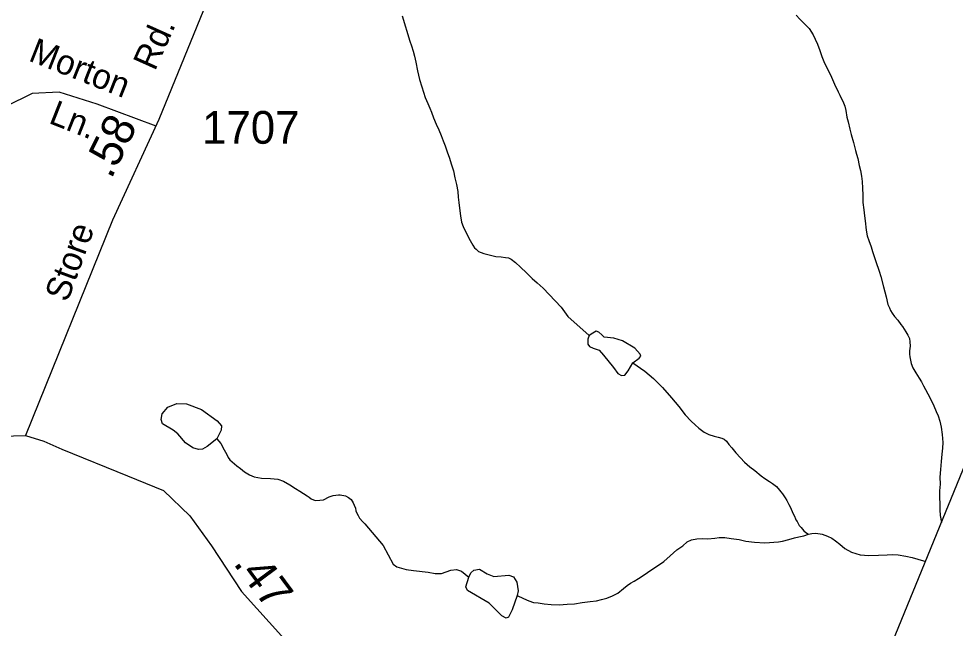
# Model space of a CAD drawing. Extents: x 2056842 to 2160602, y 826753 to 1016856.
# Drawn here: x 2136734 to 2140314, y 862292 to 864623 of the extents above; entities that cross this region are included whole.
import ezdxf

# ---------------------------------------------------------------- set-up
doc = ezdxf.new("R2010")
doc.units = 0
for name, color, linetype in [('Exist Boundary Political CountyLine', 7, 'Continuous'), ('Exist Hydrographic Misc Water Feature', 7, 'Continuous'), ('Exist Road Non-System Type 51', 7, 'Continuous'), ('Exist Road Non-System Type 51 Label', 7, 'Continuous'), ('Exist Road Secondary Mileage Hundredths English Label', 7, 'Continuous'), ('Exist Road Secondary Type 51 Attributed', 7, 'Continuous'), ('Exist Road Secondary Type 51 Label', 7, 'Continuous'), ('Exist Road Secondary Type 51 Number Label', 7, 'Continuous')]:
    doc.layers.add(name, color=color, linetype=linetype)

msp = doc.modelspace()

# ---------------------------------------------------------------- linework, layer by layer
at = {"layer": 'Exist Boundary Political CountyLine'}
msp.add_lwpolyline([(2133839.4, 827270.1), (2134339.4, 835334.3), (2134341.8, 841203.1), (2134508, 848637.7), (2140998.3, 864497.6)], dxfattribs=at)
at = {"layer": 'Exist Hydrographic Misc Water Feature'}
for points in [[(2138200.1, 864634.4), (2138228.8, 864536.9), (2138235.3, 864518.8), (2138241.1, 864499), (2138246.6, 864479.2), (2138251.5, 864456.9), (2138257.9, 864423.2), (2138266.1, 864391), (2138274.1, 864362.9), (2138280.7, 864341.5), (2138287.4, 864321.7), (2138297.5, 864298.5), (2138304.9, 864281.1), (2138311.2, 864265.4), (2138319.4, 864244), (2138329.5, 864220), (2138339.3, 864197.5), (2138348.1, 864176.1), (2138356.1, 864156.2), (2138364.3, 864136.3), (2138372.1, 864114.1), (2138380.5, 864090.1), (2138386.9, 864067.8), (2138395.1, 864040.6), (2138401.4, 864014.2), (2138407.6, 863988.6), (2138411.9, 863962.3), (2138413.9, 863940.1), (2138416.2, 863920.4), (2138418.5, 863898.2), (2138422.6, 863868.5), (2138426.9, 863844.6), (2138432.8, 863828.2), (2138439.2, 863814.9), (2138445.3, 863802.5), (2138451.5, 863788.5), (2138459.7, 863775.1), (2138469.7, 863756.9), (2138475.9, 863746.9), (2138481.8, 863741.1), (2138491.9, 863732.6), (2138512.2, 863724.8), (2138531.9, 863719.5), (2138558.1, 863713.2), (2138577.8, 863712), (2138594.2, 863710), (2138605.9, 863708.2), (2138616.1, 863703.8), (2138632.3, 863690.3), (2138652.4, 863672.7), (2138674.6, 863651), (2138696.9, 863629.1), (2138715, 863613.2), (2138738.1, 863592.2), (2138807.8, 863520.4), (2138833.3, 863483.9), (2138914.8, 863411)], [(2139706.2, 864636.9), (2139720.3, 864621), (2139738.6, 864602.5), (2139754.8, 864585), (2139770.6, 864561.7), (2139778.8, 864545.1), (2139787.2, 864525.2), (2139796.6, 864501.3), (2139803.6, 864479), (2139811.8, 864459.1), (2139840.3, 864399.5), (2139852.6, 864372.1), (2139866.5, 864343.9), (2139872.9, 864329.9), (2139887, 864301.7), (2139891.1, 864288.6), (2139895.4, 864272.1), (2139899.6, 864246.5), (2139903.9, 864228.4), (2139910.2, 864200.3), (2139916.2, 864180.5), (2139924.4, 864150.1), (2139932.8, 864118.7), (2139936.9, 864104.7), (2139940.8, 864088.1), (2139947.1, 864061), (2139951.4, 864042.8), (2139955.5, 864020.6), (2139958.2, 864000.9), (2139959.8, 863974.7), (2139960, 863948.4), (2139961.1, 863920.5), (2139964.1, 863891.7), (2139966.8, 863868.6), (2139969.1, 863850.5), (2139973.4, 863814.4), (2139977.3, 863793), (2139983.6, 863774.8), (2139991.8, 863750.8), (2139997.8, 863732.7), (2140010.3, 863694.8), (2140022.6, 863657.5), (2140028.9, 863636.9), (2140039.4, 863597.3), (2140049.6, 863559.3), (2140056.6, 863530.5), (2140062, 863517.3), (2140065.8, 863507.3), (2140072.2, 863497.4), (2140082, 863484.1), (2140094.1, 863469.8), (2140106.4, 863454), (2140112.4, 863445.7), (2140124.7, 863425.8), (2140132.7, 863412.5), (2140138.4, 863400), (2140140.7, 863386.9), (2140141.1, 863370.5), (2140139.5, 863352.5), (2140139.5, 863340.1), (2140139.7, 863330.3), (2140143.6, 863310.6), (2140145.8, 863303.9), (2140151.8, 863288.2), (2140163.5, 863268.2), (2140176.2, 863248.4), (2140184.4, 863234.2), (2140192.4, 863218.5), (2140200.4, 863204.4), (2140208.8, 863188.6), (2140221.9, 863163.8), (2140232.1, 863142.2), (2140241.4, 863120.7), (2140248.5, 863104.2), (2140255.5, 863083.5), (2140259.8, 863061.2), (2140264.1, 863033.3), (2140266.2, 863002.9), (2140264.5, 862980.8), (2140262.7, 862957.1), (2140259.4, 862929.2), (2140257.2, 862898.9), (2140255.3, 862869.4), (2140255.9, 862843.2), (2140253.9, 862816.9), (2140254.1, 862790.7), (2140254.3, 862768.5), (2140254.7, 862744.7), (2140256.1, 862723.4), (2140261.3, 862696.7)], [(2138914.8, 863411), (2138908.7, 863397.6), (2138908.7, 863378.1), (2138916, 863369.6), (2138929.4, 863363.5), (2138952.5, 863355), (2138969.5, 863336.8), (2139007.2, 863289.4), (2139024.2, 863266.2), (2139037.5, 863259), (2139050.9, 863260.2), (2139063.1, 863276), (2139081.3, 863306.4)], [(2139081.3, 863306.4), (2139105.6, 863324.6), (2139111.7, 863331.9), (2139109.3, 863340.4), (2139088.6, 863363.5), (2139042.4, 863391.5), (2139008.4, 863401.2), (2138971.9, 863404.9), (2138963.4, 863413.4), (2138951.2, 863424.3), (2138941.5, 863428), (2138928.2, 863420.7), (2138914.8, 863411)], [(2139081.3, 863306.4), (2139126.9, 863275.7), (2139160.1, 863247.2), (2139194.4, 863212.9), (2139229.6, 863173.6), (2139256.9, 863139.4), (2139281.3, 863107.7), (2139303.7, 863084.3), (2139319.7, 863070.1), (2139333.8, 863056.6), (2139353.9, 863042.3), (2139372.2, 863032.8), (2139391.8, 863026.7), (2139408, 863023.1), (2139421.8, 863019.5), (2139430.2, 863015.3), (2139438.8, 863006.9), (2139448.4, 862995.2), (2139460.3, 862981.8), (2139474.7, 862963.4), (2139493.1, 862943.4), (2139508.1, 862927.6), (2139528.8, 862909), (2139547.1, 862894.7), (2139571.5, 862875.4), (2139585.6, 862865.2), (2139603.5, 862853.4), (2139615.6, 862845.7), (2139629.9, 862833.9), (2139641.8, 862819.8), (2139646.9, 862813.9), (2139653.7, 862805.5), (2139658.4, 862798.1), (2139663.1, 862790.7), (2139670.3, 862780.6), (2139678.1, 862765.7), (2139682.4, 862755.8), (2139690.6, 862738.4), (2139694.7, 862730.1), (2139698.8, 862720.1), (2139702.7, 862710.3), (2139705, 862706.1), (2139708.9, 862700.3), (2139713, 862692.9), (2139717.7, 862685.4), (2139724.4, 862677), (2139730.4, 862670.3), (2139735.1, 862664.5), (2139742.9, 862657.7), (2139753.3, 862651.8)], [(2137491.5, 863015.7), (2137453.8, 862986.5), (2137436.8, 862976.8), (2137421, 862975.6), (2137399.1, 862981.7), (2137371.2, 863001.1), (2137342, 863035.2), (2137323.8, 863049.8), (2137283.7, 863074.1), (2137277.6, 863089.9), (2137282.5, 863111.8), (2137303.1, 863137.3), (2137338.4, 863151.9), (2137374.8, 863150.7), (2137432, 863128.8), (2137492.7, 863085), (2137508.5, 863065.6), (2137507.3, 863049.8), (2137491.5, 863015.7)], [(2137491.5, 863015.7), (2137506.6, 862998.4), (2137518.9, 862974.3), (2137528.9, 862956.1), (2137534.9, 862944.6), (2137540.8, 862936.2), (2137549, 862928.7), (2137567.3, 862912.7), (2137581.4, 862902.5), (2137597.4, 862890.7), (2137615.5, 862878.9), (2137633.7, 862871.1), (2137661.6, 862865.6), (2137695.7, 862864.1), (2137723.9, 862861.8), (2137745.9, 862854), (2137769.9, 862840.4), (2137791.8, 862826.9), (2137808.2, 862816.7), (2137836.3, 862798.9), (2137844.3, 862792.9), (2137852.1, 862787.1), (2137866.5, 862780.9), (2137884.3, 862781.5), (2137898.4, 862783.6), (2137920.4, 862793.9), (2137936.2, 862800), (2137956.1, 862802.2), (2137962.2, 862802), (2137982.3, 862798.3), (2137994.2, 862792.3), (2138004.5, 862784.7), (2138012.5, 862772.2), (2138016.6, 862762.3), (2138020.7, 862750.7), (2138022.7, 862740.9), (2138026.8, 862732.5), (2138030.9, 862722.7), (2138036.9, 862712.7), (2138049.2, 862699.3), (2138057.2, 862690.9), (2138126.8, 862608.3), (2138165.7, 862536.6), (2138179.1, 862526.8), (2138214.3, 862517.1), (2138242.3, 862512.2), (2138298.6, 862506.2), (2138325.3, 862501.3), (2138349.6, 862501.3), (2138386.1, 862514.7), (2138406.7, 862517.1), (2138426.2, 862509.8), (2138454.1, 862487.9)], [(2138638.9, 862417.3), (2138663.1, 862405.3), (2138683.6, 862396.7), (2138701.8, 862390.5), (2138719.7, 862388.6), (2138741.8, 862384.8), (2138769.7, 862383.3), (2138799.9, 862381.9), (2138829.8, 862383.9), (2138857.7, 862385.7), (2138887.6, 862390), (2138917.6, 862394.3), (2138942.6, 862397.1), (2138961.6, 862401.6), (2138981.9, 862406.9), (2139003.7, 862415.5), (2139023.4, 862425.8), (2139045.3, 862444.1), (2139059.9, 862455.3), (2139072.8, 862464), (2139086.9, 862472), (2139102.9, 862482.3), (2139128.6, 862498.2), (2139146.6, 862511), (2139168.5, 862525.2), (2139200.1, 862547.6), (2139224.1, 862569.2), (2139249.9, 862591.7), (2139271.9, 862607.6), (2139289.3, 862622), (2139305.3, 862629.9), (2139325.4, 862634.4), (2139349.4, 862634.7), (2139367.4, 862634.3), (2139395.3, 862637), (2139411.3, 862639.1), (2139433.5, 862639.6), (2139457.7, 862635.8), (2139487.4, 862631.9), (2139513.4, 862625.6), (2139545.8, 862620.8), (2139585.6, 862618.3), (2139637.7, 862623), (2139653.7, 862625.1), (2139677.3, 862631.3), (2139699.4, 862637.3), (2139715.4, 862641.9), (2139735.3, 862645.6), (2139753.3, 862651.8)], [(2139753.3, 862651.8), (2139765.4, 862654), (2139781.4, 862656.2), (2139805, 862652.4), (2139825.3, 862644.6), (2139841.5, 862636.1), (2139855.7, 862626.7), (2139872.3, 862613.2), (2139891.6, 862597.3), (2139916.8, 862582.8), (2139949.8, 862572.3), (2139983.8, 862569.9), (2140019.9, 862570.9), (2140054, 862572.6), (2140073.8, 862574.6), (2140095.8, 862573.3), (2140124.9, 862567.9), (2140148.9, 862562.5), (2140170.4, 862556.2), (2140192.2, 862550.1), (2140200, 862546.9)], [(2138454.1, 862487.9), (2138462.6, 862503.7), (2138473.6, 862513.5), (2138495.5, 862518.3), (2138524.6, 862500.1), (2138550.2, 862490.3), (2138607.3, 862495.2), (2138625.5, 862489.1), (2138637.7, 862468.5), (2138642.5, 862435.6), (2138638.9, 862417.3)], [(2138638.9, 862417.3), (2138619.4, 862362.7), (2138606.1, 862334.7), (2138597.6, 862331), (2138580.5, 862339.5), (2138531.9, 862388.2), (2138449.3, 862436.8), (2138443.2, 862450.2), (2138454.1, 862487.9)]]:
    msp.add_lwpolyline(points, dxfattribs=at)
at = {"layer": 'Exist Road Non-System Type 51'}
msp.add_lwpolyline([(2137259.4, 864211.8), (2137033.8, 864295.7), (2136888.4, 864341.4), (2136784.6, 864337.3), (2136684.9, 864287.4)], dxfattribs=at)
at = {"layer": 'Exist Road Secondary Type 51 Attributed'}
for points in [[(2137360.3, 865917.7), (2137408.3, 865663), (2137509, 865305.6), (2137528.9, 865184.8), (2137530.8, 865072.6), (2137527, 864941.4), (2137504.2, 864836.8), (2137462.4, 864713.2), (2137269.6, 864236.9), (2137092.8, 863852.8), (2136759.9, 863029)], [(2134688.1, 863187.3), (2134854.8, 863095.5), (2135031.2, 863027.8), (2135155.6, 862994.6), (2135278.8, 862971.6), (2135425, 862960.8), (2135510.7, 862962), (2135913.7, 862984.7), (2136431.3, 863015.7), (2136619.7, 863025.4), (2136759.9, 863029)], [(2136759.9, 863029), (2136829.9, 863007.3), (2136898.8, 862977.1), (2137148.9, 862874.4), (2137287.6, 862819.3), (2137387.4, 862721.4), (2137471, 862607.3), (2137585, 862432.3), (2137750.3, 862249.8), (2138004, 862060.6), (2138235.8, 861959.8), (2138456.3, 861923.7), (2138824.8, 861904.1)]]:
    msp.add_lwpolyline(points, dxfattribs=at)

# ---------------------------------------------------------------- texts
at = {"layer": 'Exist Road Non-System Type 51 Label'}
for s, p in [('Morton', (2136767.2, 864463.6)), ('Ln.', (2136844.4, 864225.2))]:
    msp.add_text(s, height=95, rotation=338.4866, dxfattribs=at).set_placement(p)
at = {"layer": 'Exist Road Secondary Mileage Hundredths English Label'}
for s, rotation, p in [('.58', 63.9274, (2137087.2, 864006.6)), ('.47', 306.5419, (2137551.5, 862539.8))]:
    msp.add_text(s, height=125, rotation=rotation, dxfattribs=at).set_placement(p)
at = {"layer": 'Exist Road Secondary Type 51 Label'}
for s, rotation, p in [('Rd.', 65.8341, (2137254.2, 864419.9)), ('Store', 69.9405, (2136920.2, 863535.4))]:
    msp.add_text(s, height=95, rotation=rotation, dxfattribs=at).set_placement(p)
at = {"layer": 'Exist Road Secondary Type 51 Number Label'}
msp.add_text('1707', height=125, dxfattribs=at).set_placement((2137434.9, 864144.8))

doc.saveas('drawing.dxf')
